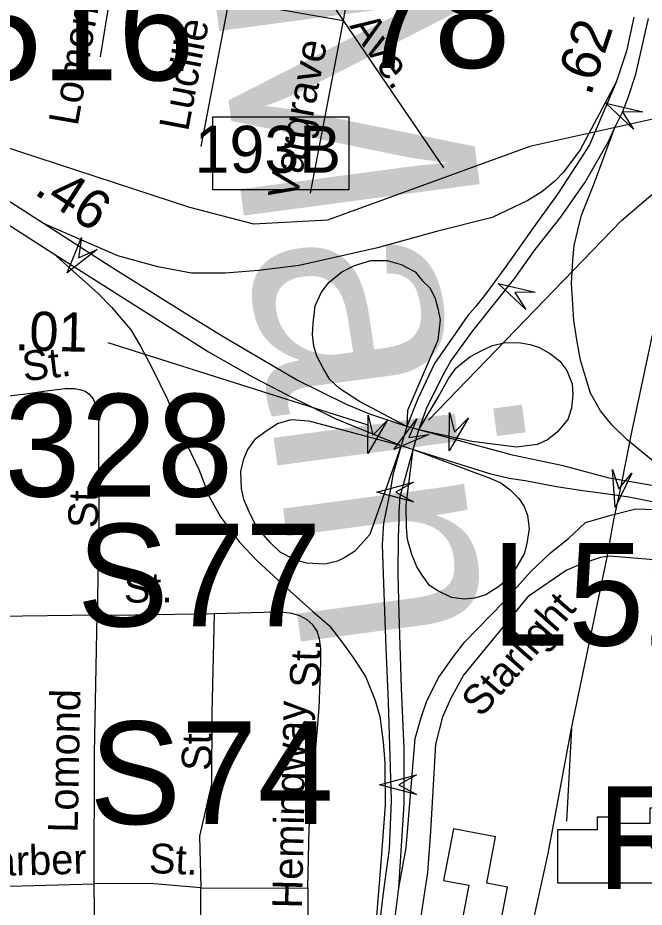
# Model space of a CAD drawing. Extents: x 1553981 to 1780076, y 812965 to 996873.
# Drawn here: x 1633804.4 to 1634054.5, y 846444.9 to 846800.3 of the extents above; entities that cross this region are included whole.
import ezdxf

# ---------------------------------------------------------------- set-up
doc = ezdxf.new("R2010")
doc.units = 0
for name, color, linetype in [('Exist Civil Correctional or Penal Institution CELL', 7, 'Continuous'), ('Exist Civil NCDOT Division Office Label', 7, 'Continuous'), ('Exist Cultural School High CELL', 7, 'Continuous'), ('Exist Cultural Warehouse Building Footprint', 7, 'Continuous'), ('Exist Hydrographic Creek Single Shore', 7, 'Continuous'), ('Exist Railroad Mainline', 7, 'Continuous'), ('Exist Railroad Siding', 7, 'Continuous'), ('Exist Road Non-System Type 51 Label', 7, 'Continuous'), ('Exist Road Primary Interstate Divided Center Attributed', 7, 'Continuous'), ('Exist Road Primary Interstate Ramp 1 Lane Attributed', 7, 'Continuous'), ('Exist Road Primary Interstate Structure Cantilever Sign Number Label', 7, 'Continuous'), ('Exist Road Primary Interstate Structure Ovrhead Sign Number Label', 7, 'Continuous'), ('Exist Road Primary US Divided Attributed', 7, 'Continuous'), ('Exist Road Primary US Mileage Hundredths English Label', 7, 'Continuous'), ('Exist Road Primary US Ramp 1 Lane  Attributed', 7, 'Continuous'), ('Exist Road Primary US Structure RailRoad Number Label', 7, 'Continuous'), ('Exist Road Secondary Structure Standard Bridge Attributed CELL', 7, 'Continuous'), ('Exist Road Secondary Structure Standard Bridge Number Label', 7, 'Continuous'), ('Map Preparation Border County Name Lower Right Label', 7, 'Continuous'), ('Map Preparation County Community Circle', 7, 'Continuous')]:
    doc.layers.add(name, color=color, linetype=linetype)

msp = doc.modelspace()

# ---------------------------------------------------------------- linework, layer by layer
at = {"layer": 'Exist Civil Correctional or Penal Institution CELL'}
msp.add_lwpolyline([(1633882.21, 846760.69), (1633936.58, 846760.69), (1633936.58, 846731.54), (1633882.21, 846731.54)], close=True, dxfattribs=at)
at = {"layer": 'Exist Civil NCDOT Division Office Label'}
msp.add_lwpolyline([(1633968.39, 846639.56), (1634045.41, 846719.26), (1634081.58, 846750.07)], dxfattribs=at)
at = {"layer": 'Exist Cultural School High CELL'}
for points in [[(1634050.29, 846755.79), (1634039.15, 846766.19), (1634054, 846762.75), (1634045.88, 846762.61)], [(1633836.11, 846707.71), (1633824.06, 846698.39), (1633829.84, 846712.49), (1633828.67, 846704.45)], [(1634007.3, 846683.77), (1633996.16, 846694.17), (1634011.01, 846690.73), (1634002.89, 846690.59)], [(1633951.9, 846639.33), (1633944.13, 846626.22), (1633944.31, 846641.46), (1633946.19, 846633.56)], [(1633984.42, 846640.47), (1633976.69, 846627.34), (1633976.82, 846642.58), (1633978.72, 846634.69)], [(1633962.41, 846606.88), (1633947.69, 846610.82), (1633962.41, 846614.77), (1633955.31, 846610.82)], [(1633963.57, 846489.89), (1633948.85, 846493.84), (1633963.57, 846497.78), (1633956.47, 846493.84)]]:
    msp.add_lwpolyline(points, close=True, dxfattribs=at)
at = {"layer": 'Exist Cultural Warehouse Building Footprint'}
for points in [[(1634083.91, 846454.5), (1634020.08, 846454.5), (1634020.08, 846475.96), (1634035.91, 846475.96), (1634035.91, 846481.07), (1634042.55, 846481.07), (1634042.55, 846478.51), (1634056.85, 846478.51), (1634056.85, 846484.65), (1634083.91, 846484.65)], [(1633984.47, 846453.69), (1633975.79, 846408.22), (1633986.51, 846406.17), (1633988.82, 846418.26), (1633993.15, 846417.44), (1633999.93, 846452.96), (1633991.68, 846454.54), (1633995.2, 846473.01), (1633978.35, 846476.23), (1633974.41, 846455.61)]]:
    msp.add_lwpolyline(points, close=True, dxfattribs=at)
at = {"layer": 'Exist Hydrographic Creek Single Shore'}
msp.add_lwpolyline([(1634433.72, 846633.12), (1634306.23, 846699.3), (1634272.1, 846712.31), (1634232.47, 846718.04), (1634174.47, 846741.78), (1634148.72, 846771.03), (1634131.09, 846777.54), (1634095.59, 846774.98), (1634074.72, 846763.51), (1634008.84, 846748.84), (1633928.09, 846719.46), (1633898.66, 846717.87), (1633873.09, 846724.52), (1633790.08, 846751.64), (1633733.42, 846782.71), (1633696.57, 846806.5), (1633652.42, 846828.79), (1633632.53, 846832.37), (1633602.7, 846824.81), (1633575.4, 846815.23), (1633516.04, 846795.85), (1633442.83, 846766.28)], dxfattribs=at)
at = {"layer": 'Exist Railroad Mainline'}
for points in [[(1634025.51, 846516.35), (1634039.79, 846584.74), (1634042.39, 846599.67), (1634045.26, 846613.12), (1634049.75, 846635.46), (1634058.37, 846676.06)], [(1633951.39, 846141.65), (1633956.48, 846165.6), (1633960.67, 846196.14), (1633968.44, 846236.85), (1633975.32, 846267.99), (1633984.76, 846316.59), (1633993.03, 846356.5), (1634000.65, 846391.46), (1634007.34, 846426.37), (1634016.22, 846466.42), (1634025.51, 846516.35)]]:
    msp.add_lwpolyline(points, dxfattribs=at)
at = {"layer": 'Exist Railroad Siding'}
msp.add_line((1634025.51, 846516.35), (1634023.53, 846479.33), dxfattribs=at)
at = {"layer": 'Exist Road Primary Interstate Divided Center Attributed'}
for points in [[(1633814.67, 846718.11), (1633794.07, 846731.36), (1633746.67, 846762.71), (1633736.98, 846768.46), (1633725.21, 846773.93), (1633711.85, 846780.64), (1633697.18, 846786.73)], [(1633697.32, 846776.28), (1633715.22, 846769.64), (1633725.56, 846764.79), (1633734.49, 846759.6), (1633753.2, 846747.94), (1633784.64, 846727.87), (1633818.73, 846705.93)], [(1633959.78, 846636.98), (1633944.89, 846641.88), (1633935.66, 846645.77), (1633915.65, 846655.64), (1633886.32, 846672.77), (1633871.13, 846682.25), (1633841.27, 846700.97), (1633814.67, 846718.11)], [(1633818.73, 846705.93), (1633880.49, 846666.9), (1633898.16, 846656.81), (1633911.62, 846649.72), (1633931.35, 846640.12), (1633957.45, 846629.36)], [(1633964.54, 846635.64), (1633959.78, 846636.98)], [(1634049.19, 846614.9), (1634040.54, 846616.4), (1634022.21, 846621.33), (1634001.94, 846625.55), (1633964.54, 846635.64)], [(1633957.45, 846629.36), (1633962.21, 846627.83)], [(1633962.21, 846627.83), (1633992.73, 846618.26), (1634000.53, 846616.38), (1634006.97, 846615.46), (1634019.54, 846613), (1634029.96, 846611.47), (1634040.92, 846610.01), (1634048.44, 846608.88)], [(1634084.29, 846608.7), (1634049.19, 846614.9)], [(1634048.44, 846608.88), (1634075.12, 846603.62), (1634077.74, 846603.1)]]:
    msp.add_lwpolyline(points, dxfattribs=at)
at = {"layer": 'Exist Road Primary Interstate Ramp 1 Lane Attributed'}
for points in [[(1633959.78, 846636.98), (1633940.77, 846646.98), (1633932.88, 846652.14), (1633928.93, 846655.82), (1633926.42, 846660.03), (1633923.82, 846665.06), (1633922.56, 846669.05), (1633922.02, 846673.8), (1633922.29, 846678.2), (1633923.17, 846685.15), (1633925.69, 846690.69), (1633928.72, 846694.73), (1633933.76, 846698.76), (1633938.8, 846701.29), (1633945.35, 846703.3), (1633951.9, 846703.3), (1633957.45, 846701.79), (1633962.99, 846698.76), (1633966.02, 846695.23), (1633969.04, 846692.21), (1633971.06, 846688.17), (1633972.07, 846684.14), (1633973.07, 846679.6), (1633972.07, 846671.53), (1633959.96, 846643.35), (1633959.78, 846636.98)], [(1633964.54, 846635.64), (1633972.25, 846648.69), (1633976.2, 846655.86), (1633979.34, 846660.35), (1633984.9, 846664.83), (1633989.74, 846667.43), (1633993.96, 846669.41), (1633998.62, 846670.39), (1634004.27, 846670.53), (1634009.03, 846669.81), (1634012.7, 846668.56), (1634017.1, 846666.04), (1634020.78, 846663.08), (1634023.56, 846659.41), (1634025.71, 846654.03), (1634026, 846649.84), (1634025.5, 846644.29), (1634023.99, 846639.75), (1634019.7, 846634.7), (1634015.93, 846631.65), (1634011.81, 846629.76), (1634003.46, 846628.78), (1633985.62, 846631.02), (1633964.54, 846635.64)], [(1633957.45, 846629.36), (1633944.89, 846593.8), (1633938.88, 846587.07), (1633935.03, 846584.65), (1633931.98, 846583.12), (1633927.04, 846581.96), (1633919.78, 846582.36), (1633915.03, 846583.7), (1633909.2, 846586.84), (1633905.16, 846590.61), (1633899.78, 846596.71), (1633897.27, 846601.73), (1633894.67, 846607.83), (1633893.68, 846612.23), (1633893.43, 846619.07), (1633894.67, 846624.11), (1633896.19, 846627.79), (1633899.48, 846632.18), (1633903.51, 846635.21), (1633908.05, 846638.24), (1633913.59, 846639.75), (1633920.65, 846639.25), (1633957.45, 846629.36)], [(1633962.21, 846627.83), (1633993.24, 846616.25), (1633997.28, 846614.47), (1634000.95, 846611.69), (1634004.45, 846608.28), (1634006.6, 846605.05), (1634007.95, 846601.37), (1634008.58, 846596.3), (1634007.68, 846590.25), (1634006.6, 846586.13), (1634001.22, 846576.98), (1633996.5, 846573.09), (1633991.22, 846569.75), (1633986.77, 846568.36), (1633982.61, 846567.94), (1633977.61, 846568.64), (1633972.07, 846571.36), (1633968.83, 846573.5), (1633965.8, 846577.53), (1633963.73, 846580.92), (1633961.76, 846585.9), (1633960.05, 846591.82), (1633959.6, 846596.76), (1633959.51, 846605.64), (1633962.21, 846627.83)]]:
    msp.add_lwpolyline(points, dxfattribs=at)
at = {"layer": 'Exist Road Primary US Divided Attributed'}
for points in [[(1634042.74, 846756.45), (1634045.88, 846762.61), (1634048.16, 846768.43), (1634051.19, 846777.8), (1634056.22, 846800.09)], [(1634050.39, 846800.55), (1634047.41, 846787.04), (1634043.29, 846774.53)], [(1634043.29, 846774.53), (1634032.62, 846749.5), (1634029.03, 846743.9), (1634019.88, 846729.82), (1634013.69, 846721.21), (1634010.19, 846716.45), (1633999.06, 846700.5), (1633990.76, 846689.31), (1633987.12, 846684.77), (1633984.14, 846681.31), (1633979.35, 846674.38), (1633970.82, 846662.11), (1633964.18, 846648.02), (1633959.78, 846636.98)], [(1633964.54, 846635.64), (1633967.86, 846644.79), (1633974.93, 846658.8), (1633977.29, 846663.13), (1633986.15, 846675.29), (1634002.85, 846696.31), (1634010.95, 846707.7), (1634021.08, 846720.47), (1634030.95, 846734.65), (1634040.06, 846750.6), (1634042.74, 846756.45)], [(1633959.78, 846636.98), (1633957.45, 846629.36)], [(1633962.21, 846627.83), (1633964.54, 846635.64)], [(1633957.45, 846629.36), (1633954.13, 846617.7), (1633953.15, 846611.96), (1633950.46, 846598.32), (1633949.92, 846589.8), (1633950.37, 846574.2), (1633951.35, 846548.5), (1633952.33, 846527), (1633953.42, 846487.51), (1633952.7, 846468.22), (1633950.19, 846449.61), (1633948.66, 846437.23), (1633946.15, 846423.38)], [(1633956.55, 846452.71), (1633958.62, 846486.25), (1633958.62, 846508.34), (1633957.61, 846532.42), (1633956.62, 846562.39), (1633956.32, 846578.03), (1633956.36, 846592.96), (1633956.64, 846599.08), (1633956.64, 846602.97), (1633957.05, 846609.09), (1633962.21, 846627.83)], [(1633874.66, 846222.92), (1633883.24, 846244.77), (1633887.27, 846255.21), (1633893.09, 846268.47), (1633904.88, 846294.26), (1633921.39, 846332.65), (1633931.39, 846358.23), (1633938.11, 846376.24), (1633944.28, 846394.25), (1633950.67, 846419.14), (1633953.31, 846432.48), (1633955.25, 846441.93), (1633956.55, 846452.71)]]:
    msp.add_lwpolyline(points, dxfattribs=at)
at = {"layer": 'Exist Road Primary US Mileage Hundredths English Label'}
msp.add_line((1633944.28, 846637.55), (1633840.46, 846670.37), dxfattribs=at)
at = {"layer": 'Exist Road Primary US Ramp 1 Lane  Attributed'}
for points in [[(1634043.29, 846774.53), (1634028.94, 846747.53), (1634022.3, 846738.65), (1634018.8, 846735.06), (1634013.69, 846730.76), (1634008.04, 846727.35), (1633993.74, 846720.45), (1633971.56, 846714.9), (1633948.02, 846708.43), (1633916.76, 846701.37), (1633900.49, 846699.27), (1633887.38, 846698.26), (1633873.77, 846698.26), (1633860.31, 846700.75), (1633844.31, 846705.26), (1633814.67, 846718.11)], [(1634084.29, 846608.7), (1634069.86, 846615.54), (1634058.77, 846622.6), (1634047.68, 846631.68), (1634041.63, 846637.73), (1634037.09, 846643.28), (1634033.06, 846650.34), (1634031.04, 846656.9), (1634029.03, 846663.46), (1634027.68, 846671.69), (1634026.43, 846679.32), (1634025.5, 846694.22), (1634026, 846703.3), (1634026.51, 846709.36), (1634028.02, 846715.41), (1634029.53, 846721.46), (1634034.57, 846734.07), (1634042.74, 846756.45)], [(1633818.73, 846705.93), (1633836.45, 846690.13), (1633841.75, 846684.75), (1633849.46, 846675.6), (1633853.41, 846669.14), (1633858.07, 846660.35), (1633864.19, 846647.82), (1633870.24, 846633.19), (1633876.79, 846619.57), (1633880.83, 846608.98), (1633885.36, 846600.91), (1633892.93, 846590.82), (1633899.98, 846583.26), (1633913.09, 846571.15), (1633922.16, 846563.08), (1633928.72, 846557.53), (1633933.76, 846550.98), (1633938.8, 846543.92), (1633943.33, 846536.86), (1633947.14, 846527.56), (1633948.93, 846521.1), (1633950.28, 846510.96), (1633950.9, 846502.44), (1633951.08, 846485.67), (1633949.2, 846461.09), (1633946.15, 846423.38)], [(1633956.55, 846452.71), (1633959.51, 846468.63), (1633963.01, 846512.26), (1633965.43, 846520.69), (1633967.68, 846527.33), (1633972.52, 846536.88), (1633978.71, 846545.58), (1633982.83, 846551.01), (1633998.3, 846566.83), (1634009.14, 846578.92), (1634017.27, 846586.7), (1634024.32, 846592.25), (1634031.04, 846598.59), (1634041.13, 846601.62), (1634051.21, 846604.14), (1634077.74, 846603.1)]]:
    msp.add_lwpolyline(points, dxfattribs=at)
at = {"layer": 'Exist Road Secondary Structure Standard Bridge Attributed CELL'}
msp.add_lwpolyline([(1633968.55, 846633.8), (1633954.51, 846627.87), (1633963.7, 846640.02), (1633960.52, 846632.55)], close=True, dxfattribs=at)
at = {"layer": 'Map Preparation Border County Name Lower Right Label'}
for p, q in [((1633898.6, 846852.06), (1633934.27, 846799.26)), ((1633942.46, 846844.12), (1633934.27, 846799.26)), ((1633842.3, 846815.44), (1633837.32, 846784.77)), ((1633888.66, 846807.21), (1633877.52, 846748.88)), ((1633888.66, 846807.21), (1633934.27, 846799.26)), ((1633934.27, 846799.26), (1633921.19, 846730.21)), ((1633934.27, 846799.26), (1633974.32, 846740.39)), ((1633836.12, 846561.55), (1633789.63, 846561.02)), ((1633787.36, 846452.93), (1633834.86, 846454.27)), ((1633877.44, 846452.62), (1633920.23, 846452.48))]:
    msp.add_line(p, q, dxfattribs=at)
for points in [[(1633791, 846647.99), (1633799.75, 846649.11), (1633807.5, 846650.05), (1633815.68, 846651.24), (1633823.25, 846652.16), (1633827, 846652.13), (1633829.54, 846651.71), (1633831.23, 846651.1), (1633832.74, 846650.09), (1633834.47, 846648.05), (1633835.45, 846645.56), (1633835.92, 846642.8), (1633836.58, 846639.78), (1633836.69, 846598.28), (1633836.12, 846561.55)], [(1633891.88, 846209.1), (1633906.86, 846231.97), (1633921.57, 846254.89), (1633932.16, 846276.46), (1633943.37, 846305.38), (1633949.92, 846332.87), (1633954.04, 846367.05), (1633956.38, 846390.86), (1633960.59, 846414.32), (1633963.28, 846427.32), (1633966.69, 846449.25), (1633968.13, 846458.76), (1633969.29, 846475.22), (1633971.26, 846510.02), (1633974.04, 846521.01), (1633977.27, 846528.27), (1633982.3, 846537.51), (1634008.6, 846569.45), (1634023.38, 846579.53), (1634030.46, 846582.58), (1634037.19, 846584.74), (1634040.6, 846585.27)], [(1634040.6, 846585.27), (1634066.48, 846583.17), (1634127.37, 846573.05)], [(1633834.86, 846454.27), (1633835.05, 846506.49), (1633836.12, 846561.55)], [(1633882.78, 846562.08), (1633843.37, 846561.45), (1633836.12, 846561.55)], [(1633882.78, 846562.08), (1633881.92, 846522.6), (1633881.67, 846494.11), (1633877, 846473.25), (1633877.44, 846452.62)], [(1633920.23, 846452.48), (1633920.77, 846476.61), (1633924.69, 846524.48), (1633925.33, 846542.73), (1633925.39, 846548.23), (1633924.92, 846551.97), (1633923.93, 846555.24), (1633922.21, 846557.75), (1633919.97, 846559.77), (1633917, 846561.28), (1633913.77, 846562.32), (1633909.51, 846562.86), (1633902.52, 846562.68), (1633882.78, 846562.08)], [(1633877.44, 846452.62), (1633857.1, 846454.32), (1633834.86, 846454.27)], [(1633835.2, 846409.26), (1633835.15, 846432.78), (1633834.86, 846454.27)], [(1633884.5, 846360.11), (1633882.58, 846368.88), (1633881.15, 846377.39), (1633880.51, 846388.88), (1633877.45, 846401.28), (1633877.43, 846427.27), (1633877.44, 846452.62)], [(1633920.23, 846452.48), (1633920.14, 846438.44), (1633919.24, 846424.81), (1633916.46, 846403.24), (1633915.21, 846391.67), (1633913.86, 846383.78), (1633912.25, 846379.56), (1633910.45, 846375.61), (1633906.5, 846371.49), (1633901.67, 846367.12), (1633897.92, 846365.67), (1633889.73, 846362.79), (1633884.5, 846360.11)]]:
    msp.add_lwpolyline(points, dxfattribs=at)
at = {"layer": 'Map Preparation County Community Circle'}
msp.add_lwpolyline([(1634049.6, 846618.36), (1634042.96, 846604.64), (1634041.85, 846619.84), (1634044.39, 846612.12)], close=True, dxfattribs=at)

# ---------------------------------------------------------------- texts
at = {"layer": 'Exist Civil Correctional or Penal Institution CELL'}
msp.add_text('193B', height=18.75, dxfattribs=at).set_placement((1633874.94, 846738.4))
at = {"layer": 'Exist Civil NCDOT Division Office Label'}
msp.add_text('.46', height=15.625, rotation=327.1929, dxfattribs=at).set_placement((1633810.4, 846730.16))
at = {"layer": 'Exist Road Non-System Type 51 Label'}
for s, height, rotation, p in [('Main', 95, 277.6111, (1633882.04, 846815.83)), ('Lomond', 11.875, 80.0593, (1633828.27, 846756.77)), ('Lucille', 11.875, 79.1877, (1633872.34, 846754.57)), ('Ave.', 11.875, 304.2284, (1633936.64, 846797.02)), ('Vargrave', 11.875, 79.1883, (1633915.87, 846727.15)), ('St.', 11.875, 6.9382, (1633806.86, 846655.02)), ('St.', 11.875, 88.8884, (1633836.33, 846596.33)), ('St.', 11.875, 0.6551, (1633846.77, 846566.57)), ('Starlight', 11.875, 48.7367, (1633989.4, 846520.37)), ('St.', 11.875, 88.7222, (1633924.84, 846532.48)), ('Lomond', 11.875, 88.8884, (1633828.28, 846474.6)), ('Hemingway', 11.875, 88.7222, (1633917.86, 846444.3)), ('St.', 11.875, 89.4902, (1633881.69, 846499.36)), ('Barber', 11.875, 1.6112, (1633784.33, 846457.02)), ('St.', 11.875, 357.7782, (1633856.6, 846458.6))]:
    msp.add_text(s, height=height, rotation=rotation, dxfattribs=at).set_placement(p)
at = {"layer": 'Exist Road Primary Interstate Structure Cantilever Sign Number Label'}
for s, p in [('L516', (1633752.93, 846775.32)), ('L520', (1633993.56, 846549.47))]:
    msp.add_text(s, height=41.01, dxfattribs=at).set_placement(p)
at = {"layer": 'Exist Road Primary Interstate Structure Ovrhead Sign Number Label'}
for s, p in [('S328', (1633762.31, 846608.99)), ('S77', (1633828.04, 846557.12)), ('S74', (1633832.97, 846478.13))]:
    msp.add_text(s, height=41.01, dxfattribs=at).set_placement(p)
at = {"layer": 'Exist Road Primary US Mileage Hundredths English Label'}
for s, rotation, p in [('.62', 71.7501, (1634033.13, 846768.66)), ('.01', 358.6716, (1633803.06, 846667.49))]:
    msp.add_text(s, height=15.625, rotation=rotation, dxfattribs=at).set_placement(p)
at = {"layer": 'Exist Road Primary US Structure RailRoad Number Label'}
msp.add_text('R325', height=41.01, dxfattribs=at).set_placement((1634035.54, 846452.22))
at = {"layer": 'Exist Road Secondary Structure Standard Bridge Number Label'}
msp.add_text('78', height=41.01, dxfattribs=at).set_placement((1633940.09, 846780.29))

doc.saveas('drawing.dxf')
